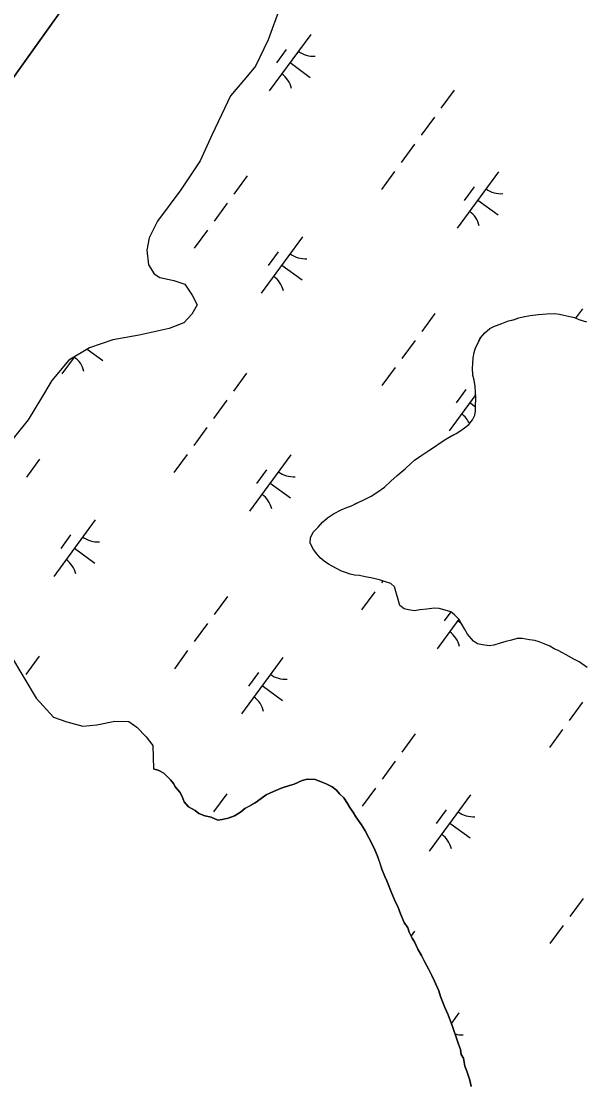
# Model space of a CAD drawing. Extents: x 3905714 to 3926767, y 183354 to 205755.
# Drawn here: x 3915776 to 3916179, y 194998 to 195758 of the extents above; entities that cross this region are included whole.
import ezdxf

# ---------------------------------------------------------------- set-up
doc = ezdxf.new("R2010")
doc.units = 0
doc.layers.add('V-TOPO-SHOR', color=7, linetype='Continuous')
doc.layers.add('V-WETL-SWMP', color=7, linetype='Continuous')

msp = doc.modelspace()

# ---------------------------------------------------------------- linework, layer by layer
at = {"layer": 'V-TOPO-SHOR'}
for points in [[(3915716.6, 195642.82), (3915879.34, 195871.17), (3916060.16, 196153.23), (3916131.91, 196275.56), (3916177.85, 196359.39), (3916215.4, 196439.09), (3916240.74, 196483.34), (3916264.98, 196519.77), (3916292.82, 196560.58), (3916320.13, 196605.04), (3916360.89, 196662.92), (3916396.66, 196703.05), (3916435.01, 196743.9), (3916487.59, 196802.62), (3916523.34, 196842.63), (3916549.61, 196869.12), (3916584.81, 196903.91)], [(3915960.74, 195767.79), (3915952.25, 195744.86), (3915943.26, 195726.11), (3915936.42, 195717.79), (3915925.38, 195704.8), (3915919.03, 195691.25), (3915912.16, 195676.67), (3915903.69, 195658.43), (3915889.99, 195637.62), (3915873.14, 195615.26), (3915867.32, 195603.28), (3915865.71, 195594.41), (3915866.69, 195583.96), (3915870.83, 195577.66), (3915875, 195575.03), (3915884.91, 195572.88), (3915892.73, 195570.22), (3915897.91, 195562.36), (3915901.52, 195555.54), (3915897.83, 195548.77), (3915892.04, 195542.54), (3915881.57, 195538.42), (3915860.13, 195533.85), (3915841.3, 195530.3), (3915824.55, 195524.65), (3915809.88, 195515.86), (3915797.78, 195501.3), (3915790.39, 195488.81), (3915780.9, 195473.2), (3915764.06, 195452.4)], [(3915989.37, 195374.48), (3915987.04, 195377.37), (3915984.71, 195380.52), (3915982.38, 195384.97), (3915982.67, 195389.15), (3915984.78, 195393.05), (3915987.94, 195396.43), (3915991.09, 195400.07), (3915994.77, 195403.18), (3915998.96, 195406.03), (3916004.46, 195408.87), (3916008.91, 195410.67), (3916011.79, 195411.7), (3916015.46, 195413.51), (3916019.65, 195415.57), (3916025.94, 195418.67), (3916029.87, 195421.26), (3916035.38, 195425.14), (3916039.84, 195429.3), (3916044.56, 195433.45), (3916050.08, 195438.12), (3916054.28, 195442.01), (3916056.9, 195444.34), (3916061.36, 195447.45), (3916067.13, 195451.33), (3916071.85, 195454.44), (3916074.47, 195456.26), (3916079.19, 195459.36), (3916082.86, 195461.43), (3916086.53, 195463.5), (3916089.94, 195465.57), (3916092.56, 195467.38), (3916095.71, 195469.97), (3916098.34, 195473.09), (3916099.92, 195476.48), (3916100.46, 195479.61), (3916100.49, 195483.79), (3916100.77, 195487.7), (3916100.54, 195492.67), (3916100.31, 195497.11), (3916099.55, 195501.55), (3916098.52, 195505.21), (3916098.29, 195510.18), (3916098.57, 195513.57), (3916098.86, 195517.49), (3916099.4, 195521.4), (3916100.47, 195524.79), (3916102.32, 195528.17), (3916103.91, 195531.82), (3916107.06, 195535.46), (3916110.73, 195538.57), (3916113.61, 195539.86), (3916119.37, 195542.18), (3916124.09, 195543.98), (3916127.49, 195544.74), (3916131.41, 195546.03), (3916134.55, 195546.79), (3916139.52, 195547.81), (3916145.53, 195548.56), (3916151.54, 195549.04), (3916157.02, 195549.27), (3916160.42, 195548.73), (3916163.55, 195547.93), (3916167.98, 195547.12), (3916171.11, 195546.32), (3916174.24, 195544.99), (3916179.71, 195543.39)], [(3916180.35, 195296.06), (3916174.63, 195300.01), (3916170.73, 195302.12), (3916165.26, 195305.03), (3916162.66, 195306.61), (3916159.53, 195308.19), (3916156.67, 195309.52), (3916153.54, 195311.36), (3916149.64, 195312.95), (3916145.99, 195314.54), (3916142.86, 195315.34), (3916138.94, 195315.89), (3916133.72, 195316.7), (3916130.33, 195316.72), (3916126.14, 195315.7), (3916122.22, 195314.68), (3916118.03, 195313.4), (3916113.59, 195312.12), (3916110.45, 195311.62), (3916105.49, 195312.17), (3916101.84, 195312.97), (3916098.98, 195314.82), (3916094.83, 195319.8), (3916092.5, 195323.74), (3916090.95, 195326.62), (3916088.62, 195330.55), (3916085.51, 195333.7), (3916082.91, 195335.81), (3916078.74, 195337.13), (3916074.56, 195338.2), (3916070.91, 195338.49), (3916065.68, 195337.74), (3916060.72, 195337.24), (3916056.79, 195336.48), (3916052.62, 195337.29), (3916049.49, 195338.09), (3916046.37, 195340.46), (3916045.09, 195344.64), (3916044.07, 195348.83), (3916042.53, 195353.8), (3916039.93, 195356.17), (3916035.5, 195357.5), (3916031.85, 195358.83), (3916028.72, 195359.37), (3916025.59, 195360.17), (3916021.68, 195360.98), (3916017.51, 195361.78), (3916014.11, 195362.06), (3916010.98, 195362.87), (3916007.59, 195363.93), (3916004.73, 195364.99), (3916001.08, 195366.84), (3915997.96, 195368.43), (3915995.35, 195370.01), (3915992.23, 195372.12), (3915989.37, 195374.48)], [(3915767.38, 195306.12), (3915777.73, 195288.83), (3915786.52, 195274.15), (3915798.98, 195260.49), (3915808.36, 195257.31), (3915819.83, 195254.11), (3915829.77, 195255.09), (3915842.84, 195257.62), (3915852.77, 195257.57), (3915858.49, 195253.36), (3915865.23, 195246.52), (3915869.9, 195240.23), (3915870.34, 195223.67)], [(3915939.36, 195197.21), (3915935.69, 195195.14), (3915932.54, 195192.55), (3915928.35, 195189.96), (3915923.64, 195188.42), (3915919.46, 195187.4), (3915916.32, 195186.9), (3915911.63, 195189.01), (3915906.94, 195190.08), (3915902.77, 195191.68), (3915900.17, 195193.78), (3915895.48, 195196.42), (3915892.37, 195200.1), (3915890.82, 195203.76), (3915889.27, 195206.9), (3915886.16, 195210.58), (3915884.61, 195213.2), (3915882.54, 195215.82), (3915877.86, 195220.55), (3915874.22, 195222.44), (3915870.34, 195223.67)], [(3916097.44, 194996.31), (3916096.42, 195001.02), (3916094.37, 195007.3), (3916092.83, 195010.96), (3916091.82, 195016.72), (3916090.26, 195019.34), (3916089.76, 195023), (3916088.21, 195026.66), (3916087.19, 195030.33), (3916084.11, 195039.22), (3916081.03, 195047.6), (3916078.44, 195052.84), (3916075.36, 195060.69), (3916074.34, 195064.88), (3916071.24, 195071.68), (3916069.18, 195075.88), (3916067.11, 195080.07), (3916064.01, 195085.83), (3916061.95, 195090.02), (3916059.36, 195094.74), (3916056.78, 195099.97), (3916055.23, 195102.6), (3916053.17, 195106.79), (3916052.14, 195109.93), (3916049.55, 195113.6), (3916046.98, 195119.88), (3916044.91, 195125.12), (3916043.37, 195128.26), (3916040.79, 195134.55), (3916037.19, 195143.45), (3916035.64, 195146.59), (3916033.58, 195151.82), (3916032.04, 195156.53), (3916030.5, 195161.24), (3916028.44, 195165.6), (3916026.3, 195170.25), (3916024.23, 195174.15), (3916021.65, 195179.25), (3916019.06, 195183.67), (3916014.84, 195189.38), (3916013.29, 195192.23), (3916010.63, 195196.06), (3916009, 195198.91), (3916006.41, 195202.81), (3916003.22, 195205.67), (3916001.07, 195208.45), (3915997.95, 195210.79), (3915993.78, 195212.84), (3915989.09, 195214.89), (3915985.96, 195216.03), (3915980.22, 195216.29), (3915976.56, 195215.27), (3915970.79, 195212.69), (3915967.66, 195211.67), (3915962.42, 195210.13), (3915957.71, 195208.07), (3915954.04, 195206.52), (3915950.9, 195204.97), (3915947.23, 195202.39), (3915943.03, 195199.28), (3915939.36, 195197.21)]]:
    msp.add_lwpolyline(points, dxfattribs=at)
at = {"layer": 'V-WETL-SWMP'}
for p, q in [((3915879.34, 195871.17), (3915716.6, 195642.82)), ((3915960.74, 195767.79), (3915952.25, 195744.86)), ((3915952.25, 195744.86), (3915943.26, 195726.11)), ((3915982.68, 195748.85), (3915953.13, 195708.52)), ((3915965.23, 195738.09), (3915958.14, 195728.41)), ((3915967.91, 195728.69), (3915982.43, 195718.05)), ((3915943.26, 195726.11), (3915936.42, 195717.79)), ((3915936.42, 195717.79), (3915925.38, 195704.8)), ((3915925.38, 195704.8), (3915919.03, 195691.25)), ((3916085.23, 195708.96), (3916075.77, 195696.05)), ((3915919.03, 195691.25), (3915912.15, 195676.67)), ((3916071.05, 195689.6), (3916061.59, 195676.69)), ((3915912.15, 195676.67), (3915903.69, 195658.43)), ((3916056.86, 195670.24), (3916047.41, 195657.33)), ((3915903.69, 195658.43), (3915889.99, 195637.62)), ((3915937.27, 195647.58), (3915927.81, 195634.68)), ((3916042.68, 195650.88), (3916033.22, 195637.97)), ((3916116.86, 195650.55), (3916087.31, 195610.21)), ((3915889.99, 195637.62), (3915873.14, 195615.26)), ((3916099.41, 195639.78), (3916092.32, 195630.1)), ((3916102.09, 195630.38), (3916116.61, 195619.74)), ((3915923.08, 195628.22), (3915913.63, 195615.32)), ((3915873.14, 195615.26), (3915867.33, 195603.28)), ((3915908.9, 195608.86), (3915899.44, 195595.96)), ((3915867.33, 195603.28), (3915865.71, 195594.41)), ((3915976.91, 195604.03), (3915947.36, 195563.7)), ((3915865.71, 195594.41), (3915866.69, 195583.96)), ((3915959.45, 195593.27), (3915952.36, 195583.59)), ((3915866.69, 195583.96), (3915870.83, 195577.66)), ((3915962.13, 195583.87), (3915976.65, 195573.23)), ((3915870.83, 195577.66), (3915875, 195575.03)), ((3915875, 195575.03), (3915884.91, 195572.88)), ((3915884.91, 195572.88), (3915892.73, 195570.22)), ((3915892.73, 195570.22), (3915897.9, 195562.36)), ((3915897.9, 195562.36), (3915901.52, 195555.54)), ((3915901.52, 195555.54), (3915897.83, 195548.77)), ((3916176.86, 195552.57), (3916172, 195545.94)), ((3915897.83, 195548.77), (3915892.04, 195542.54)), ((3916071.45, 195549.28), (3916061.99, 195536.37)), ((3916124.09, 195543.98), (3916127.48, 195544.74)), ((3916127.48, 195544.74), (3916131.41, 195546.03)), ((3916131.41, 195546.03), (3916134.55, 195546.79)), ((3916134.55, 195546.79), (3916139.52, 195547.81)), ((3916139.52, 195547.81), (3916145.53, 195548.55)), ((3916145.53, 195548.55), (3916151.54, 195549.04)), ((3916151.54, 195549.04), (3916157.02, 195549.27)), ((3916157.02, 195549.27), (3916160.42, 195548.73)), ((3916160.42, 195548.73), (3916163.55, 195547.93)), ((3916163.55, 195547.93), (3916167.98, 195547.12)), ((3916167.98, 195547.12), (3916171.11, 195546.32)), ((3916171.11, 195546.32), (3916174.24, 195544.99)), ((3916174.24, 195544.99), (3916179.71, 195543.39)), ((3915881.57, 195538.42), (3915860.13, 195533.85)), ((3915892.04, 195542.54), (3915881.57, 195538.42)), ((3916107.06, 195535.46), (3916110.73, 195538.57)), ((3916110.73, 195538.57), (3916113.62, 195539.86)), ((3916113.62, 195539.86), (3916119.37, 195542.18)), ((3916119.37, 195542.18), (3916124.09, 195543.98)), ((3915841.3, 195530.3), (3915824.55, 195524.65)), ((3915860.13, 195533.85), (3915841.3, 195530.3)), ((3916057.26, 195529.92), (3916047.81, 195517.01)), ((3916102.32, 195528.18), (3916103.9, 195531.82)), ((3916103.9, 195531.82), (3916107.06, 195535.46)), ((3915824.55, 195524.65), (3915809.88, 195515.86)), ((3915823.02, 195523.74), (3915834.11, 195515.61)), ((3916099.4, 195521.4), (3916100.47, 195524.79)), ((3916100.47, 195524.79), (3916102.32, 195528.18)), ((3915809.88, 195515.86), (3915797.78, 195501.3)), ((3915813.63, 195518.11), (3915804.82, 195506.08)), ((3916098.57, 195513.57), (3916098.86, 195517.49)), ((3916098.86, 195517.49), (3916099.4, 195521.4)), ((3916043.08, 195510.56), (3916033.62, 195497.65)), ((3916098.29, 195510.18), (3916098.57, 195513.57)), ((3916098.52, 195505.21), (3916098.29, 195510.18)), ((3915797.78, 195501.3), (3915790.39, 195488.81)), ((3915936.92, 195506.52), (3915927.46, 195493.61)), ((3916099.55, 195501.55), (3916098.52, 195505.21)), ((3916100.31, 195497.11), (3916099.55, 195501.55)), ((3916093.63, 195494.96), (3916086.54, 195485.28)), ((3916100.54, 195492.67), (3916100.31, 195497.11)), ((3916100.77, 195487.7), (3916100.54, 195492.67)), ((3915790.39, 195488.81), (3915780.9, 195473.2)), ((3915922.73, 195487.16), (3915913.28, 195474.25)), ((3916100.6, 195491.41), (3916081.54, 195465.39)), ((3916096.31, 195485.56), (3916100.48, 195482.51)), ((3916100.49, 195483.79), (3916100.77, 195487.7)), ((3916098.34, 195473.09), (3916099.92, 195476.48)), ((3916099.92, 195476.48), (3916100.46, 195479.61)), ((3916100.46, 195479.61), (3916100.49, 195483.79)), ((3915780.9, 195473.2), (3915764.06, 195452.4)), ((3916092.56, 195467.38), (3916095.71, 195469.97)), ((3916095.71, 195469.97), (3916098.34, 195473.09)), ((3915908.55, 195467.8), (3915899.09, 195454.89)), ((3916079.19, 195459.36), (3916086.53, 195463.5)), ((3916086.53, 195463.5), (3916089.94, 195465.57)), ((3916089.94, 195465.57), (3916092.56, 195467.38)), ((3916067.13, 195451.33), (3916071.85, 195454.44)), ((3916071.85, 195454.44), (3916074.47, 195456.26)), ((3916074.47, 195456.26), (3916079.19, 195459.36)), ((3915894.36, 195448.44), (3915884.91, 195435.53)), ((3915968.55, 195448.11), (3915939, 195407.78)), ((3916056.9, 195444.34), (3916061.36, 195447.45)), ((3916061.36, 195447.45), (3916067.13, 195451.33)), ((3915788.95, 195445.15), (3915779.5, 195432.24)), ((3916050.08, 195438.11), (3916054.28, 195442.01)), ((3916054.28, 195442.01), (3916056.9, 195444.34)), ((3915951.09, 195437.34), (3915944, 195427.66)), ((3916039.84, 195429.3), (3916044.56, 195433.45)), ((3916044.56, 195433.45), (3916050.08, 195438.11)), ((3915953.77, 195427.94), (3915968.29, 195417.31)), ((3916029.87, 195421.26), (3916035.38, 195425.14)), ((3916035.38, 195425.14), (3916039.84, 195429.3)), ((3916011.79, 195411.7), (3916025.94, 195418.67)), ((3916025.94, 195418.67), (3916029.87, 195421.26)), ((3915998.96, 195406.03), (3916004.46, 195408.87)), ((3916004.46, 195408.87), (3916008.91, 195410.67)), ((3916008.91, 195410.67), (3916011.79, 195411.7)), ((3915828.59, 195401.6), (3915799.04, 195361.26)), ((3915991.09, 195400.07), (3915994.76, 195403.18)), ((3915994.76, 195403.18), (3915998.96, 195406.03)), ((3915982.67, 195389.15), (3915984.78, 195393.05)), ((3915984.78, 195393.05), (3915987.93, 195396.43)), ((3915987.93, 195396.43), (3915991.09, 195400.07)), ((3915811.14, 195390.83), (3915804.05, 195381.15)), ((3915982.38, 195384.97), (3915982.67, 195389.15)), ((3915813.82, 195381.43), (3915828.34, 195370.79)), ((3915984.71, 195380.52), (3915982.38, 195384.97)), ((3915987.04, 195377.37), (3915984.71, 195380.52)), ((3915989.37, 195374.48), (3915987.04, 195377.37)), ((3915992.23, 195372.12), (3915989.37, 195374.48)), ((3915995.35, 195370.01), (3915992.23, 195372.12)), ((3915997.96, 195368.43), (3915995.35, 195370.01)), ((3916004.73, 195364.99), (3915997.96, 195368.43)), ((3916007.59, 195363.93), (3916004.73, 195364.99)), ((3916010.98, 195362.86), (3916007.59, 195363.93)), ((3916014.11, 195362.06), (3916010.98, 195362.86)), ((3916017.5, 195361.78), (3916014.11, 195362.06)), ((3916021.68, 195360.97), (3916017.5, 195361.78)), ((3916025.59, 195360.17), (3916021.68, 195360.97)), ((3916028.72, 195359.37), (3916025.59, 195360.17)), ((3916031.85, 195358.83), (3916028.72, 195359.37)), ((3916035.5, 195357.5), (3916031.85, 195358.83)), ((3916034.27, 195357.95), (3916033.27, 195356.59)), ((3916039.93, 195356.17), (3916035.5, 195357.5)), ((3916042.53, 195353.8), (3916039.93, 195356.17)), ((3916028.54, 195350.13), (3916019.09, 195337.23)), ((3916044.07, 195348.83), (3916042.53, 195353.8)), ((3916045.09, 195344.64), (3916044.07, 195348.83)), ((3915923.13, 195346.84), (3915913.68, 195333.93)), ((3916046.37, 195340.46), (3916045.09, 195344.64)), ((3916049.49, 195338.09), (3916046.37, 195340.46)), ((3916052.62, 195337.29), (3916049.49, 195338.09)), ((3916056.79, 195336.48), (3916052.62, 195337.29)), ((3916060.72, 195337.24), (3916056.79, 195336.48)), ((3916065.68, 195337.73), (3916060.72, 195337.24)), ((3916070.91, 195338.49), (3916065.68, 195337.73)), ((3916074.56, 195338.2), (3916070.91, 195338.49)), ((3916078.74, 195337.13), (3916074.56, 195338.2)), ((3916082.91, 195335.81), (3916078.18, 195329.36)), ((3916082.91, 195335.8), (3916078.74, 195337.13)), ((3916085.51, 195333.7), (3916082.91, 195335.8)), ((3916088.62, 195330.55), (3916085.51, 195333.7)), ((3915908.95, 195327.48), (3915899.49, 195314.57)), ((3916088.62, 195330.55), (3916073.18, 195309.47)), ((3916087.95, 195329.64), (3916090.09, 195328.07)), ((3916090.95, 195326.62), (3916088.62, 195330.55)), ((3916092.5, 195323.74), (3916090.95, 195326.62)), ((3916094.83, 195319.8), (3916092.5, 195323.74)), ((3916098.98, 195314.82), (3916094.83, 195319.8)), ((3916130.33, 195316.72), (3916126.14, 195315.7)), ((3916133.72, 195316.7), (3916130.33, 195316.72)), ((3916138.94, 195315.89), (3916133.72, 195316.7)), ((3916101.84, 195312.97), (3916098.98, 195314.82)), ((3916105.49, 195312.17), (3916101.84, 195312.97)), ((3916110.45, 195311.62), (3916105.49, 195312.17)), ((3916113.59, 195312.12), (3916110.45, 195311.62)), ((3916118.03, 195313.4), (3916113.59, 195312.12)), ((3916122.22, 195314.68), (3916118.03, 195313.4)), ((3916126.14, 195315.7), (3916122.22, 195314.68)), ((3916142.86, 195315.34), (3916138.94, 195315.89)), ((3916145.99, 195314.54), (3916142.86, 195315.34)), ((3916149.63, 195312.95), (3916145.99, 195314.54)), ((3916153.54, 195311.36), (3916149.63, 195312.95)), ((3916156.67, 195309.52), (3916153.54, 195311.36)), ((3916159.53, 195308.19), (3916156.67, 195309.52)), ((3915767.38, 195306.12), (3915777.73, 195288.83)), ((3915788.6, 195304.08), (3915779.15, 195291.18)), ((3915894.76, 195308.12), (3915885.31, 195295.21)), ((3915962.77, 195303.29), (3915933.22, 195262.96)), ((3916162.66, 195306.61), (3916159.53, 195308.19)), ((3916165.26, 195305.03), (3916162.66, 195306.61)), ((3916170.73, 195302.12), (3916165.26, 195305.03)), ((3916174.63, 195300.01), (3916170.73, 195302.12)), ((3916180.35, 195296.06), (3916174.63, 195300.01)), ((3915777.73, 195288.83), (3915786.52, 195274.15)), ((3915945.32, 195292.52), (3915938.23, 195282.84)), ((3915948, 195283.12), (3915962.52, 195272.49)), ((3915786.52, 195274.15), (3915798.98, 195260.49)), ((3916176.91, 195271.19), (3916167.45, 195258.28)), ((3915798.98, 195260.49), (3915808.36, 195257.3)), ((3915808.36, 195257.3), (3915819.84, 195254.1)), ((3915829.77, 195255.09), (3915842.84, 195257.63)), ((3915842.84, 195257.63), (3915852.76, 195257.57)), ((3915852.76, 195257.57), (3915858.49, 195253.36)), ((3915819.84, 195254.1), (3915829.77, 195255.09)), ((3915858.49, 195253.36), (3915865.24, 195246.52)), ((3916057.31, 195248.54), (3916047.85, 195235.63)), ((3916162.72, 195251.83), (3916153.27, 195238.92)), ((3915865.24, 195246.52), (3915869.9, 195240.23)), ((3915869.9, 195240.23), (3915870.34, 195223.67)), ((3916043.13, 195229.18), (3916033.67, 195216.27)), ((3915870.34, 195223.67), (3915874.22, 195222.44)), ((3915874.22, 195222.44), (3915877.86, 195220.55)), ((3915877.86, 195220.55), (3915882.54, 195215.82)), ((3915882.54, 195215.82), (3915884.61, 195213.2)), ((3915884.61, 195213.2), (3915886.16, 195210.58)), ((3915886.16, 195210.58), (3915889.27, 195206.9)), ((3915962.42, 195210.13), (3915967.66, 195211.67)), ((3915967.66, 195211.67), (3915970.79, 195212.69)), ((3915970.79, 195212.69), (3915976.56, 195215.27)), ((3915976.56, 195215.27), (3915980.22, 195216.29)), ((3915980.22, 195216.29), (3915985.96, 195216.03)), ((3915985.96, 195216.03), (3915989.09, 195214.89)), ((3915989.09, 195214.89), (3915993.78, 195212.84)), ((3915993.78, 195212.84), (3915997.95, 195210.79)), ((3915997.95, 195210.79), (3916001.07, 195208.45)), ((3915889.27, 195206.9), (3915890.82, 195203.76)), ((3915890.82, 195203.76), (3915892.37, 195200.09)), ((3915922.78, 195205.78), (3915913.32, 195192.87)), ((3915947.23, 195202.38), (3915950.9, 195204.97)), ((3915950.9, 195204.97), (3915954.04, 195206.52)), ((3915954.04, 195206.52), (3915957.71, 195208.07)), ((3915957.71, 195208.07), (3915962.42, 195210.13)), ((3916001.07, 195208.45), (3916003.22, 195205.67)), ((3916003.22, 195205.67), (3916006.41, 195202.81)), ((3916006.41, 195202.81), (3916009, 195198.91)), ((3916028.94, 195209.82), (3916019.49, 195196.91)), ((3916096.95, 195204.98), (3916067.4, 195164.65)), ((3915892.37, 195200.09), (3915895.48, 195196.42)), ((3915895.48, 195196.42), (3915900.17, 195193.78)), ((3915932.54, 195192.55), (3915935.69, 195195.14)), ((3915935.69, 195195.14), (3915943.03, 195199.27)), ((3915943.03, 195199.27), (3915947.23, 195202.38)), ((3916009, 195198.91), (3916010.63, 195196.06)), ((3916010.63, 195196.06), (3916013.29, 195192.23)), ((3915900.17, 195193.78), (3915902.77, 195191.68)), ((3915902.77, 195191.68), (3915906.94, 195190.08)), ((3915906.94, 195190.08), (3915911.63, 195189.01)), ((3915911.63, 195189.01), (3915916.32, 195186.89)), ((3915919.46, 195187.4), (3915923.64, 195188.42)), ((3915923.64, 195188.42), (3915928.35, 195189.96)), ((3915928.35, 195189.96), (3915932.54, 195192.55)), ((3916013.29, 195192.23), (3916014.84, 195189.38)), ((3916014.84, 195189.38), (3916019.06, 195183.67)), ((3916079.5, 195194.22), (3916072.41, 195184.54)), ((3915916.32, 195186.89), (3915919.46, 195187.4)), ((3916019.06, 195183.67), (3916021.65, 195179.25)), ((3916082.18, 195184.82), (3916096.7, 195174.18)), ((3916021.65, 195179.25), (3916024.23, 195174.15)), ((3916024.23, 195174.15), (3916026.3, 195170.25)), ((3916026.3, 195170.25), (3916028.44, 195165.6)), ((3916028.44, 195165.6), (3916030.5, 195161.24)), ((3916030.5, 195161.24), (3916033.58, 195151.82)), ((3916033.58, 195151.82), (3916035.64, 195146.59)), ((3916035.64, 195146.59), (3916037.19, 195143.45)), ((3916037.19, 195143.45), (3916040.79, 195134.54)), ((3916040.79, 195134.54), (3916043.37, 195128.26)), ((3916043.37, 195128.26), (3916044.92, 195125.12)), ((3916177.31, 195130.87), (3916167.85, 195117.96)), ((3916044.92, 195125.12), (3916046.97, 195119.88)), ((3916046.97, 195119.88), (3916049.55, 195113.6)), ((3916049.55, 195113.6), (3916052.14, 195109.93)), ((3916052.14, 195109.93), (3916053.17, 195106.79)), ((3916053.17, 195106.79), (3916055.23, 195102.6)), ((3916056.96, 195107.47), (3916054.49, 195104.1)), ((3916163.12, 195111.51), (3916153.67, 195098.6)), ((3916055.23, 195102.6), (3916056.78, 195099.97)), ((3916056.78, 195099.97), (3916059.36, 195094.74)), ((3916059.36, 195094.74), (3916061.95, 195090.02)), ((3916061.95, 195090.02), (3916064.01, 195085.83)), ((3916064.01, 195085.83), (3916067.11, 195080.06)), ((3916067.11, 195080.06), (3916071.24, 195071.68)), ((3916071.24, 195071.68), (3916074.34, 195064.88)), ((3916074.34, 195064.88), (3916075.36, 195060.69)), ((3916075.36, 195060.69), (3916078.45, 195052.84)), ((3916078.45, 195052.84), (3916081.03, 195047.6)), ((3916081.03, 195047.6), (3916084.11, 195039.22)), ((3916088.59, 195049.06), (3916083.2, 195041.7)), ((3916084.11, 195039.22), (3916087.19, 195030.33)), ((3916087.19, 195030.33), (3916088.22, 195026.66)), ((3916088.22, 195026.66), (3916089.76, 195023)), ((3916089.76, 195023), (3916090.26, 195019.34)), ((3916090.26, 195019.34), (3916091.81, 195016.72)), ((3916091.81, 195016.72), (3916092.83, 195010.96)), ((3916092.83, 195010.96), (3916094.37, 195007.3)), ((3916094.37, 195007.3), (3916096.42, 195001.02)), ((3916096.42, 195001.02), (3916097.44, 194996.31))]:
    msp.add_line(p, q, dxfattribs=at)
for centre, start, end in [((3915984.42, 195750.83), 232.99998, 274.54364), ((3915951.77, 195706.27), 12.99998, 54.54364), ((3916118.6, 195652.52), 232.99998, 274.54364), ((3916085.95, 195607.96), 12.99998, 54.54364), ((3915978.65, 195606.01), 232.99998, 274.54364), ((3915946, 195561.44), 12.99998, 54.54364), ((3915803.46, 195503.83), 12.99998, 54.41204), ((3916080.18, 195463.14), 24.79812, 54.54364), ((3915970.29, 195450.09), 232.99998, 274.54364), ((3915937.64, 195405.52), 12.99998, 54.54364), ((3915830.33, 195403.57), 232.99998, 274.54364), ((3915797.68, 195359.01), 12.99998, 54.54364), ((3916071.82, 195307.22), 12.99998, 54.54364), ((3915964.51, 195305.26), 232.99998, 274.54364), ((3915931.86, 195260.7), 12.99998, 54.54364), ((3916098.69, 195206.96), 232.99998, 274.54364), ((3916066.04, 195162.4), 12.99998, 54.54364), ((3916090.33, 195051.04), 255.53289, 274.54364)]:
    msp.add_arc(centre, 17.62, start, end, dxfattribs=at)

doc.saveas('drawing.dxf')
